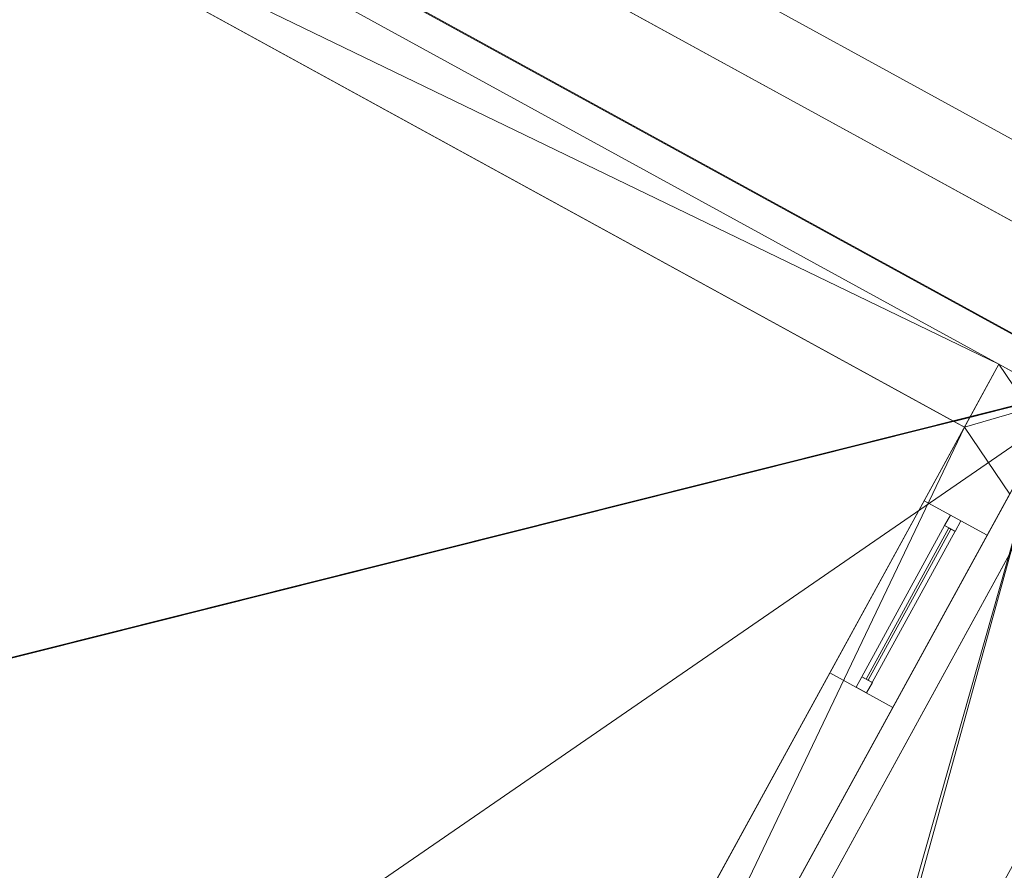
# Model space of a CAD drawing. Header units: millimetres. Extents: x -430348 to -225823, y -86243 to 5084.
# Tile 376 of 656: x -421345 to -417232, y -2022 to 1531. Entities that reach past the tile are written whole.
import ezdxf

# ---------------------------------------------------------------- set-up
doc = ezdxf.new("R2010")
doc.units = ezdxf.units.MM
for name, color, linetype, lineweight in [('A-GLAZ-CURT', 52, 'Continuous', 9), ('A-GLAZ-CWMG', 51, 'Continuous', 9), ('A-ROOF', 132, 'Continuous', 9), ('A-WALL', 113, 'Continuous', 9)]:
    doc.layers.add(name, color=color, linetype=linetype, lineweight=lineweight)

# ---------------------------------------------------------------- blocks, each defined once
blk = doc.blocks.new('Curtain Panel1 - Curtain Panel-510488-_3D_ Copy 1')
at = {"layer": 'A-GLAZ-CURT', "transparency": 33554471}
mesh = blk.add_polyface(dxfattribs=at)
corners = [(-416379.7, -2319.4, 61207.6), (-417071, -1940.6, 61433.7), (-416821.2, -1484.6, 61433.7), (-416129.9, -1863.3, 61207.6), (-417354.5, -4658.7, 61130.5), (-418281.9, -4150.7, 61433.7), (-417945.5, -3536.8, 61433.7), (-417018.2, -4044.8, 61130.5)]
mesh.append_faces([[corners[k] for k in face] for face in [(1, 2, 3, 0), (5, 6, 7, 4)]])
mesh = blk.add_polyface(dxfattribs=at)
corners = [(-416377.3, -2320.7, 61217.2), (-416127.5, -1864.7, 61217.2), (-416818.7, -1485.9, 61443.3), (-417068.6, -1942, 61443.3), (-417352.1, -4660.1, 61140.1), (-417015.8, -4046.2, 61140.1), (-417943.1, -3538.1, 61443.3), (-418279.4, -4152, 61443.3)]
mesh.append_faces([[corners[k] for k in face] for face in [(3, 0, 1, 2), (7, 4, 5, 6)]])
mesh = blk.add_polyface(dxfattribs=at)
corners = [(-417068.6, -1942, 61443.3), (-416818.7, -1485.9, 61443.3), (-416821.2, -1484.6, 61433.7), (-417071, -1940.6, 61433.7)]
mesh.append_faces([[corners[k] for k in face] for face in [(3, 0, 1, 2)]])
mesh = blk.add_polyface(dxfattribs=at)
corners = [(-416818.7, -1485.9, 61443.3), (-416127.5, -1864.7, 61217.2), (-416129.9, -1863.3, 61207.6), (-416821.2, -1484.6, 61433.7)]
mesh.append_faces([[corners[k] for k in face] for face in [(3, 0, 1, 2)]])
mesh = blk.add_polyface(dxfattribs=at)
corners = [(-416127.5, -1864.7, 61217.2), (-416377.3, -2320.7, 61217.2), (-416379.7, -2319.4, 61207.6), (-416129.9, -1863.3, 61207.6)]
mesh.append_faces([[corners[k] for k in face] for face in [(0, 1, 2, 3)]])
mesh = blk.add_polyface(dxfattribs=at)
corners = [(-416377.3, -2320.7, 61217.2), (-417068.6, -1942, 61443.3), (-417071, -1940.6, 61433.7), (-416379.7, -2319.4, 61207.6)]
mesh.append_faces([[corners[k] for k in face] for face in [(0, 1, 2, 3)]])
mesh = blk.add_polyface(dxfattribs=at)
corners = [(-418279.4, -4152, 61443.3), (-417943.1, -3538.1, 61443.3), (-417945.5, -3536.8, 61433.7), (-418281.9, -4150.7, 61433.7)]
mesh.append_faces([[corners[k] for k in face] for face in [(3, 0, 1, 2)]])
mesh = blk.add_polyface(dxfattribs=at)
corners = [(-417943.1, -3538.1, 61443.3), (-417015.8, -4046.2, 61140.1), (-417018.2, -4044.8, 61130.5), (-417945.5, -3536.8, 61433.7)]
mesh.append_faces([[corners[k] for k in face] for face in [(3, 0, 1, 2)]])
mesh = blk.add_polyface(dxfattribs=at)
corners = [(-417015.8, -4046.2, 61140.1), (-417352.1, -4660.1, 61140.1), (-417354.5, -4658.7, 61130.5), (-417018.2, -4044.8, 61130.5)]
mesh.append_faces([[corners[k] for k in face] for face in [(0, 1, 2, 3)]])
mesh = blk.add_polyface(dxfattribs=at)
corners = [(-417352.1, -4660.1, 61140.1), (-418279.4, -4152, 61443.3), (-418281.9, -4150.7, 61433.7), (-417354.5, -4658.7, 61130.5)]
mesh.append_faces([[corners[k] for k in face] for face in [(0, 1, 2, 3)]])
blk = doc.blocks.new('System Panel - Glazed-504910-_3D_ Copy 1')
at = {"layer": 'A-GLAZ-CURT', "transparency": 33554471}
mesh = blk.add_polyface(dxfattribs=at)
corners = [(-360, 5), (-360, 5, 840), (360, 5, 840), (360, 5)]
mesh.append_faces([[corners[k] for k in face] for face in [(2, 3, 0, 1)]])
mesh = blk.add_polyface(dxfattribs=at)
corners = [(360, -5), (-360, -5), (-360, 5), (360, 5)]
mesh.append_faces([[corners[k] for k in face] for face in [(3, 0, 1, 2)]])
mesh = blk.add_polyface(dxfattribs=at)
corners = [(-360, -5, 840), (360, -5, 840), (360, 5, 840), (-360, 5, 840)]
mesh.append_faces([[corners[k] for k in face] for face in [(3, 0, 1, 2)]])
mesh = blk.add_polyface(dxfattribs=at)
corners = [(-360, -5), (-360, -5, 840), (-360, 5, 840), (-360, 5)]
mesh.append_faces([[corners[k] for k in face] for face in [(0, 1, 2, 3)]])
mesh = blk.add_polyface(dxfattribs=at)
corners = [(360, -5, 840), (360, -5), (360, 5), (360, 5, 840)]
mesh.append_faces([[corners[k] for k in face] for face in [(0, 1, 2, 3)]])
mesh = blk.add_polyface(dxfattribs=at)
corners = [(-360, -5), (360, -5), (360, -5, 840), (-360, -5, 840)]
mesh.append_faces([[corners[k] for k in face] for face in [(3, 0, 1, 2)]])
blk = doc.blocks.new('Rectangular Mullion - 50mm x 50mm-504911-_3D_ Copy 1')
at = {"layer": 'A-GLAZ-CWMG'}
mesh = blk.add_polyface(dxfattribs=at)
corners = [(0, 25), (-50, 25), (-50, -25), (0, -25)]
mesh.append_faces([[corners[k] for k in face] for face in [(2, 3, 0, 1)]])
mesh = blk.add_polyface(dxfattribs=at)
corners = [(-50, 25), (0, 25), (0, 25, -425), (-50, 25, -425)]
mesh.append_faces([[corners[k] for k in face] for face in [(3, 0, 1, 2)]])
mesh = blk.add_polyface(dxfattribs=at)
corners = [(-50, -25), (-50, 25), (-50, 25, -425), (-50, -25, -425)]
mesh.append_faces([[corners[k] for k in face] for face in [(3, 0, 1, 2)]])
mesh = blk.add_polyface(dxfattribs=at)
corners = [(0, 25), (0, -25), (0, -25, -425), (0, 25, -425)]
mesh.append_faces([[corners[k] for k in face] for face in [(3, 0, 1, 2)]])
mesh = blk.add_polyface(dxfattribs=at)
corners = [(0, -25), (-50, -25), (-50, -25, -425), (0, -25, -425)]
mesh.append_faces([[corners[k] for k in face] for face in [(3, 0, 1, 2)]])
blk = doc.blocks.new('Rectangular Mullion - 50mm x 50mm-481441-_3D_ Copy 1')
at = {"layer": 'A-GLAZ-CWMG'}
mesh = blk.add_polyface(dxfattribs=at)
corners = [(0, 25), (-50, 25), (-50, -25), (0, -25)]
mesh.append_faces([[corners[k] for k in face] for face in [(2, 3, 0, 1)]])
mesh = blk.add_polyface(dxfattribs=at)
corners = [(0, 25, -720), (0, -25, -720), (-50, -25, -720), (-50, 25, -720)]
mesh.append_faces([[corners[k] for k in face] for face in [(0, 1, 2, 3)]])
mesh = blk.add_polyface(dxfattribs=at)
corners = [(-50, 25), (0, 25), (0, 25, -720), (-50, 25, -720)]
mesh.append_faces([[corners[k] for k in face] for face in [(3, 0, 1, 2)]])
mesh = blk.add_polyface(dxfattribs=at)
corners = [(-50, -25), (-50, 25), (-50, 25, -720), (-50, -25, -720)]
mesh.append_faces([[corners[k] for k in face] for face in [(3, 0, 1, 2)]])
mesh = blk.add_polyface(dxfattribs=at)
corners = [(0, 25), (0, -25), (0, -25, -720), (0, 25, -720)]
mesh.append_faces([[corners[k] for k in face] for face in [(3, 0, 1, 2)]])
mesh = blk.add_polyface(dxfattribs=at)
corners = [(0, -25), (-50, -25), (-50, -25, -720), (0, -25, -720)]
mesh.append_faces([[corners[k] for k in face] for face in [(3, 0, 1, 2)]])
blk = doc.blocks.new('Rectangular Mullion - 50mm x 50mm-504912-_3D_ Copy 1')
at = {"layer": 'A-GLAZ-CWMG'}
mesh = blk.add_polyface(dxfattribs=at)
corners = [(0, 25), (-50, 25), (-50, -25), (0, -25)]
mesh.append_faces([[corners[k] for k in face] for face in [(2, 3, 0, 1)]])
mesh = blk.add_polyface(dxfattribs=at)
corners = [(-50, 25), (0, 25), (0, 25, -915), (-50, 25, -915)]
mesh.append_faces([[corners[k] for k in face] for face in [(0, 1, 2, 3)]])
mesh = blk.add_polyface(dxfattribs=at)
corners = [(-50, -25), (-50, 25), (-50, 25, -915), (-50, -25, -915)]
mesh.append_faces([[corners[k] for k in face] for face in [(0, 1, 2, 3)]])
mesh = blk.add_polyface(dxfattribs=at)
corners = [(0, 25), (0, -25), (0, -25, -915), (0, 25, -915)]
mesh.append_faces([[corners[k] for k in face] for face in [(0, 1, 2, 3)]])
mesh = blk.add_polyface(dxfattribs=at)
corners = [(0, -25), (-50, -25), (-50, -25, -915), (0, -25, -915)]
mesh.append_faces([[corners[k] for k in face] for face in [(0, 1, 2, 3)]])
blk = doc.blocks.new('Rectangular Mullion - 50mm x 50mm-481440-_3D_ Copy 1')
at = {"layer": 'A-GLAZ-CWMG'}
mesh = blk.add_polyface(dxfattribs=at)
corners = [(0, 25), (-50, 25), (-50, -25), (0, -25)]
mesh.append_faces([[corners[k] for k in face] for face in [(2, 3, 0, 1)]])
mesh = blk.add_polyface(dxfattribs=at)
corners = [(0, 25, -720), (0, -25, -720), (-50, -25, -720), (-50, 25, -720)]
mesh.append_faces([[corners[k] for k in face] for face in [(0, 1, 2, 3)]])
mesh = blk.add_polyface(dxfattribs=at)
corners = [(-50, 25), (0, 25), (0, 25, -720), (-50, 25, -720)]
mesh.append_faces([[corners[k] for k in face] for face in [(3, 0, 1, 2)]])
mesh = blk.add_polyface(dxfattribs=at)
corners = [(-50, -25), (-50, 25), (-50, 25, -720), (-50, -25, -720)]
mesh.append_faces([[corners[k] for k in face] for face in [(3, 0, 1, 2)]])
mesh = blk.add_polyface(dxfattribs=at)
corners = [(0, 25), (0, -25), (0, -25, -720), (0, 25, -720)]
mesh.append_faces([[corners[k] for k in face] for face in [(3, 0, 1, 2)]])
mesh = blk.add_polyface(dxfattribs=at)
corners = [(0, -25), (-50, -25), (-50, -25, -720), (0, -25, -720)]
mesh.append_faces([[corners[k] for k in face] for face in [(3, 0, 1, 2)]])
blk = doc.blocks.new('System Panel - Glazed-504913-_3D_ Copy 1')
at = {"layer": 'A-GLAZ-CURT', "transparency": 33554471}
mesh = blk.add_polyface(dxfattribs=at)
corners = [(-360, 5), (-360, 5, 350), (360, 5, 350), (360, 5)]
mesh.append_faces([[corners[k] for k in face] for face in [(2, 3, 0, 1)]])
mesh = blk.add_polyface(dxfattribs=at)
corners = [(360, -5), (-360, -5), (-360, 5), (360, 5)]
mesh.append_faces([[corners[k] for k in face] for face in [(3, 0, 1, 2)]])
mesh = blk.add_polyface(dxfattribs=at)
corners = [(-360, -5, 350), (360, -5, 350), (360, 5, 350), (-360, 5, 350)]
mesh.append_faces([[corners[k] for k in face] for face in [(3, 0, 1, 2)]])
mesh = blk.add_polyface(dxfattribs=at)
corners = [(-360, -5), (-360, -5, 350), (-360, 5, 350), (-360, 5)]
mesh.append_faces([[corners[k] for k in face] for face in [(0, 1, 2, 3)]])
mesh = blk.add_polyface(dxfattribs=at)
corners = [(360, -5, 350), (360, -5), (360, 5), (360, 5, 350)]
mesh.append_faces([[corners[k] for k in face] for face in [(0, 1, 2, 3)]])
mesh = blk.add_polyface(dxfattribs=at)
corners = [(-360, -5), (360, -5), (360, -5, 350), (-360, -5, 350)]
mesh.append_faces([[corners[k] for k in face] for face in [(3, 0, 1, 2)]])
blk = doc.blocks.new('Rectangular Mullion - 50mm x 50mm-504914-_3D_ Copy 1')
at = {"layer": 'A-GLAZ-CWMG'}
mesh = blk.add_polyface(dxfattribs=at)
corners = [(0, 25, -915), (0, -25, -915), (-50, -25, -915), (-50, 25, -915)]
mesh.append_faces([[corners[k] for k in face] for face in [(0, 1, 2, 3)]])
mesh = blk.add_polyface(dxfattribs=at)
corners = [(-50, 25), (0, 25), (0, 25, -915), (-50, 25, -915)]
mesh.append_faces([[corners[k] for k in face] for face in [(0, 1, 2, 3)]])
mesh = blk.add_polyface(dxfattribs=at)
corners = [(-50, -25), (-50, 25), (-50, 25, -915), (-50, -25, -915)]
mesh.append_faces([[corners[k] for k in face] for face in [(0, 1, 2, 3)]])
mesh = blk.add_polyface(dxfattribs=at)
corners = [(0, 25), (0, -25), (0, -25, -915), (0, 25, -915)]
mesh.append_faces([[corners[k] for k in face] for face in [(0, 1, 2, 3)]])
mesh = blk.add_polyface(dxfattribs=at)
corners = [(0, -25), (-50, -25), (-50, -25, -915), (0, -25, -915)]
mesh.append_faces([[corners[k] for k in face] for face in [(0, 1, 2, 3)]])
blk = doc.blocks.new('Rectangular Mullion - 50mm x 50mm-504915-_3D_ Copy 1')
at = {"layer": 'A-GLAZ-CWMG'}
mesh = blk.add_polyface(dxfattribs=at)
corners = [(0, 25, -425), (0, -25, -425), (-50, -25, -425), (-50, 25, -425)]
mesh.append_faces([[corners[k] for k in face] for face in [(0, 1, 2, 3)]])
mesh = blk.add_polyface(dxfattribs=at)
corners = [(-50, 25), (0, 25), (0, 25, -425), (-50, 25, -425)]
mesh.append_faces([[corners[k] for k in face] for face in [(3, 0, 1, 2)]])
mesh = blk.add_polyface(dxfattribs=at)
corners = [(-50, -25), (-50, 25), (-50, 25, -425), (-50, -25, -425)]
mesh.append_faces([[corners[k] for k in face] for face in [(3, 0, 1, 2)]])
mesh = blk.add_polyface(dxfattribs=at)
corners = [(0, 25), (0, -25), (0, -25, -425), (0, 25, -425)]
mesh.append_faces([[corners[k] for k in face] for face in [(3, 0, 1, 2)]])
mesh = blk.add_polyface(dxfattribs=at)
corners = [(0, -25), (-50, -25), (-50, -25, -425), (0, -25, -425)]
mesh.append_faces([[corners[k] for k in face] for face in [(3, 0, 1, 2)]])
blk = doc.blocks.new('Rectangular Mullion - 50mm x 50mm-494554-_3D_ Copy 1')
at = {"layer": 'A-GLAZ-CWMG'}
mesh = blk.add_polyface(dxfattribs=at)
corners = [(25, 25), (-25, 25), (-25, -25), (25, -25)]
mesh.append_faces([[corners[k] for k in face] for face in [(2, 3, 0, 1)]])
mesh = blk.add_polyface(dxfattribs=at)
corners = [(25, 25, -720), (25, -25, -720), (-25, -25, -720), (-25, 25, -720)]
mesh.append_faces([[corners[k] for k in face] for face in [(0, 1, 2, 3)]])
mesh = blk.add_polyface(dxfattribs=at)
corners = [(-25, 25), (25, 25), (25, 25, -720), (-25, 25, -720)]
mesh.append_faces([[corners[k] for k in face] for face in [(3, 0, 1, 2)]])
mesh = blk.add_polyface(dxfattribs=at)
corners = [(-25, -25), (-25, 25), (-25, 25, -720), (-25, -25, -720)]
mesh.append_faces([[corners[k] for k in face] for face in [(3, 0, 1, 2)]])
mesh = blk.add_polyface(dxfattribs=at)
corners = [(25, 25), (25, -25), (25, -25, -720), (25, 25, -720)]
mesh.append_faces([[corners[k] for k in face] for face in [(3, 0, 1, 2)]])
mesh = blk.add_polyface(dxfattribs=at)
corners = [(25, -25), (-25, -25), (-25, -25, -720), (25, -25, -720)]
mesh.append_faces([[corners[k] for k in face] for face in [(3, 0, 1, 2)]])

msp = doc.modelspace()

# ---------------------------------------------------------------- block references
at = {"layer": 'A-GLAZ-CURT', "transparency": 33554471, "rotation": 241.2822092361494}
for name, p in [('System Panel - Glazed-504910-_3D_ Copy 1', (-417632.1, -910, 61720.1)), ('System Panel - Glazed-504913-_3D_ Copy 1', (-417632.1, -910, 62610.1))]:
    msp.add_blockref(name, p, dxfattribs=at)
at = {"layer": 'A-GLAZ-CURT', "transparency": 33554471}
msp.add_blockref('Curtain Panel1 - Curtain Panel-510488-_3D_ Copy 1', (0, 0), dxfattribs=at)
at = {"layer": 'A-GLAZ-CWMG', "rotation": 61.28220923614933}
for name, p in [('Rectangular Mullion - 50mm x 50mm-504911-_3D_ Copy 1', (-417435.1, -550.4, 63010.1)), ('Rectangular Mullion - 50mm x 50mm-504914-_3D_ Copy 1', (-417435.1, -550.4, 62585.1))]:
    msp.add_blockref(name, p, dxfattribs=at)
at = {"layer": 'A-GLAZ-CWMG', "extrusion": (-0.480496, -0.876997, 0), "rotation": 90}
for name, p in [('Rectangular Mullion - 50mm x 50mm-481441-_3D_ Copy 1', (-365824.9, 63010.1, 201828.5)), ('Rectangular Mullion - 50mm x 50mm-494554-_3D_ Copy 1', (-365824.9, 62585.1, 201828.5))]:
    msp.add_blockref(name, p, dxfattribs=at)
at = {"layer": 'A-GLAZ-CWMG', "extrusion": (0.480496, 0.876997, 0), "rotation": 270}
msp.add_blockref('Rectangular Mullion - 50mm x 50mm-481440-_3D_ Copy 1', (365824.9, 61670.1, -201108.5), dxfattribs=at)
at = {"layer": 'A-GLAZ-CWMG', "extrusion": (0, 0, -1), "rotation": 298.7177907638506}
for name, p in [('Rectangular Mullion - 50mm x 50mm-504912-_3D_ Copy 1', (417829.1, -1269.5, -61670.1)), ('Rectangular Mullion - 50mm x 50mm-504915-_3D_ Copy 1', (417829.1, -1269.5, -62585.1))]:
    msp.add_blockref(name, p, dxfattribs=at)

# ---------------------------------------------------------------- meshes
at = {"layer": 'A-ROOF'}
mesh = msp.add_polyface(dxfattribs=at)
corners = [(-415426.8, -281.3, 60677.2), (-420706.3, 2611.3, 60677.2), (-419351.3, 5084.4, 60677.2), (-414071.8, 2191.8, 60677.2)]
mesh.append_faces([[corners[k] for k in face] for face in [(0, 1, 2, 3)]])
mesh = msp.add_polyface(dxfattribs=at)
corners = [(-420706.3, 2611.3, 60777.2), (-415426.8, -281.3, 60777.2), (-414071.8, 2191.8, 60777.2), (-419351.3, 5084.4, 60777.2)]
mesh.append_faces([[corners[k] for k in face] for face in [(3, 0, 1, 2)]])
mesh = msp.add_polyface(dxfattribs=at)
corners = [(-416820.4, 9.4, 63164.3), (-422846.4, 3311, 63164.3), (-428615.5, -7218.8, 63164.3), (-428619, -7216.9, 63164.3), (-422847.9, 3316.4, 63164.3), (-416818.4, 12.9, 63164.3)]
mesh.append_faces([[corners[k] for k in face] for face in [(3, 4, 1, 2)]], dxfattribs={"vtx1": -1})
mesh.append_faces([[corners[k] for k in face] for face in [(5, 0, 1, 4)]], dxfattribs={"vtx2": -1})
mesh = msp.add_polyface(dxfattribs=at)
corners = [(-422847.9, 3316.4, 63282.2), (-421537, -1171.8, 65512.3), (-416818.4, 12.9, 63282.2)]
mesh.append_faces([[corners[k] for k in face] for face in [(2, 0, 1)]])
mesh = msp.add_polyface(dxfattribs=at)
corners = [(-422847.9, 3316.4, 63282.2), (-416818.4, 12.9, 63282.2), (-416818.4, 12.9, 63164.3), (-422847.9, 3316.4, 63164.3)]
mesh.append_faces([[corners[k] for k in face] for face in [(0, 1, 2, 3)]])
mesh = msp.add_polyface(dxfattribs=at)
corners = [(-421536.2, -1174.6, 65393.1), (-422846.4, 3311, 63164.3), (-416820.4, 9.4, 63164.3)]
mesh.append_faces([[corners[k] for k in face] for face in [(0, 1, 2)]])
mesh = msp.add_polyface(dxfattribs=at)
corners = [(-415426.8, -281.3, 60777.2), (-420706.3, 2611.3, 60777.2), (-420706.3, 2611.3, 60677.2), (-415426.8, -281.3, 60677.2)]
mesh.append_faces([[corners[k] for k in face] for face in [(0, 1, 2, 3)]])
mesh = msp.add_polyface(dxfattribs=at)
corners = [(-416818.4, 12.9, 63282.2), (-421537, -1171.8, 65512.3), (-422641.4, -3187.6, 65512.3), (-421986.6, -3546.4, 65045.8), (-422390.3, -4283.1, 65045.8), (-423030.8, -3898.3, 65512.3), (-424004.6, -5675.6, 65512.3), (-422589.5, -10520.4, 63282.2)]
mesh.append_faces([[corners[k] for k in face] for face in [(4, 7, 3)]], dxfattribs={"vtx0": -1, "vtx1": -1})
mesh.append_faces([[corners[k] for k in face] for face in [(6, 7, 4, 5)]], dxfattribs={"vtx1": -1})
mesh.append_faces([[corners[k] for k in face] for face in [(0, 1, 3, 7)]], dxfattribs={"vtx1": -1, "vtx2": -1})
mesh.append_faces([[corners[k] for k in face] for face in [(1, 2, 3)]], dxfattribs={"vtx2": -1})
mesh = msp.add_polyface(dxfattribs=at)
corners = [(-421536.2, -1174.6, 65393.1), (-416820.4, 9.4, 63164.3), (-422589.5, -10520.4, 63164.3), (-424003.8, -5678.4, 65393.1), (-423029, -3899.4, 65393.1), (-422390.3, -4283.1, 64927.9), (-421986.6, -3546.4, 64927.9), (-422639.6, -3188.6, 65393.1)]
mesh.append_faces([[corners[k] for k in face] for face in [(5, 2, 3, 4)]], dxfattribs={"vtx0": -1})
mesh.append_faces([[corners[k] for k in face] for face in [(2, 5, 6, 1)]], dxfattribs={"vtx0": -1, "vtx2": -1})
mesh.append_faces([[corners[k] for k in face] for face in [(0, 1, 6, 7)]], dxfattribs={"vtx1": -1})
mesh = msp.add_polyface(dxfattribs=at)
corners = [(-416818.4, 12.9, 63282.2), (-422589.5, -10520.4, 63282.2), (-422589.5, -10520.4, 63164.3), (-416820.4, 9.4, 63164.3), (-416818.4, 12.9, 63164.3)]
mesh.append_faces([[corners[k] for k in face] for face in [(1, 2, 3)]], dxfattribs={"vtx2": -1})
mesh.append_faces([[corners[k] for k in face] for face in [(3, 4, 0, 1)]], dxfattribs={"vtx3": -1})
mesh = msp.add_polyface(dxfattribs=at)
corners = [(-417065.1, -187.2, 61548.9), (-419715, -5023.8, 61548.9), (-419715, -5023.8, 61653), (-417065.1, -187.2, 61653)]
mesh.append_faces([[corners[k] for k in face] for face in [(2, 3, 0, 1)]])
mesh = msp.add_polyface(dxfattribs=at)
corners = [(-419715, -5023.8, 61548.9), (-417065.1, -187.2, 61548.9), (-414399, -1647.9, 60677.2), (-417048.9, -6484.5, 60677.2), (-416092.7, -1826.7, 61078.5), (-416868.3, -1401.8, 61332.1), (-417166.2, -1945.5, 61332.1), (-416390.6, -2370.4, 61078.5), (-416981, -4008.2, 61001.3), (-417992.6, -3453.9, 61332.1), (-418377, -4155.5, 61332.1), (-417365.4, -4709.8, 61001.3)]
mesh.append_faces([[corners[k] for k in face] for face in [(4, 2, 7)]], dxfattribs={"vtx0": -1, "vtx1": -1})
mesh.append_faces([[corners[k] for k in face] for face in [(3, 11, 8, 2), (11, 3, 0, 10), (9, 6, 7)]], dxfattribs={"vtx0": -1, "vtx2": -1})
mesh.append_faces([[corners[k] for k in face] for face in [(1, 5, 6, 9)]], dxfattribs={"vtx0": -1, "vtx2": -1, "vtx3": -1})
mesh.append_faces([[corners[k] for k in face] for face in [(8, 9, 7, 2)]], dxfattribs={"vtx1": -1, "vtx2": -1, "vtx3": -1})
mesh.append_faces([[corners[k] for k in face] for face in [(9, 10, 0, 1), (1, 2, 4, 5)]], dxfattribs={"vtx1": -1, "vtx3": -1})
mesh = msp.add_polyface(dxfattribs=at)
corners = [(-417065.1, -187.2, 61653), (-419715, -5023.8, 61653), (-417048.9, -6484.5, 60781.2), (-414399, -1647.9, 60781.2), (-416844.1, -1415, 61428.2), (-416068.5, -1839.9, 61174.6), (-416366.4, -2383.7, 61174.6), (-417142, -1958.7, 61428.2), (-417968.5, -3467.2, 61428.2), (-416956.8, -4021.4, 61097.4), (-417341.2, -4723, 61097.4), (-418352.9, -4168.8, 61428.2)]
mesh.append_faces([[corners[k] for k in face] for face in [(1, 11, 8, 0), (5, 3, 0, 4)]], dxfattribs={"vtx0": -1, "vtx2": -1})
mesh.append_faces([[corners[k] for k in face] for face in [(3, 5, 6, 9)]], dxfattribs={"vtx0": -1, "vtx2": -1, "vtx3": -1})
mesh.append_faces([[corners[k] for k in face] for face in [(7, 4, 0, 8)]], dxfattribs={"vtx1": -1, "vtx2": -1, "vtx3": -1})
mesh.append_faces([[corners[k] for k in face] for face in [(9, 10, 2, 3), (1, 2, 10, 11), (8, 9, 6, 7)]], dxfattribs={"vtx1": -1, "vtx3": -1})
at = {"layer": 'A-WALL'}
mesh = msp.add_polyface(dxfattribs=at)
corners = [(-422678.6, 3063.6, 56727.3), (-417254.3, 91.7, 56727.3), (-417398.5, -171.4, 56727.3), (-422559.6, 2656.4, 56727.3), (-422822.7, 2800.5, 56727.3)]
mesh.append_faces([[corners[k] for k in face] for face in [(3, 0, 1, 2)]], dxfattribs={"vtx0": -1})
mesh.append_faces([[corners[k] for k in face] for face in [(3, 4, 0)]], dxfattribs={"vtx2": -1})
mesh = msp.add_polyface(dxfattribs=at)
corners = [(-417254.3, 91.7, 63256.3), (-422678.6, 3063.6, 63256.3), (-422740.9, 2949.9, 63343.7), (-422673.4, 2718.7, 63458.6), (-422559.6, 2656.4, 63458.6), (-417443.1, -146.9, 63458.6), (-417375.9, -130.1, 63426.9)]
mesh.append_faces([[corners[k] for k in face] for face in [(4, 1, 2, 3)]], dxfattribs={"vtx0": -1})
mesh.append_faces([[corners[k] for k in face] for face in [(1, 4, 0)]], dxfattribs={"vtx0": -1, "vtx1": -1})
mesh.append_faces([[corners[k] for k in face] for face in [(5, 6, 0, 4)]], dxfattribs={"vtx2": -1})
mesh = msp.add_polyface(dxfattribs=at)
corners = [(-417254.3, 91.7, 63256.3), (-417254.3, 91.7, 56727.3), (-422678.6, 3063.6, 56727.3), (-422678.6, 3063.6, 63256.3)]
mesh.append_faces([[corners[k] for k in face] for face in [(3, 0, 1, 2)]])
mesh = msp.add_polyface(dxfattribs=at)
corners = [(-417398.5, -171.4, 56727.3), (-417398.5, -171.4, 63426.9), (-417443.1, -146.9, 63458.6), (-422559.6, 2656.4, 63458.6), (-422673.4, 2718.7, 63458.6), (-422822.7, 2800.5, 63343.7), (-422822.7, 2800.5, 56727.3), (-422559.6, 2656.4, 56727.3)]
mesh.append_faces([[corners[k] for k in face] for face in [(2, 7, 0, 1)]], dxfattribs={"vtx0": -1})
mesh.append_faces([[corners[k] for k in face] for face in [(5, 7, 3, 4)]], dxfattribs={"vtx0": -1, "vtx1": -1})
mesh.append_faces([[corners[k] for k in face] for face in [(7, 2, 3)]], dxfattribs={"vtx0": -1, "vtx2": -1})
mesh.append_faces([[corners[k] for k in face] for face in [(5, 6, 7)]], dxfattribs={"vtx2": -1})
mesh = msp.add_polyface(dxfattribs=at)
corners = [(-415689.9, -137.2, 56727.3), (-420443.2, 2467.1, 56727.3), (-420299.1, 2730.2, 56727.3), (-415545.7, 125.9, 56727.3)]
mesh.append_faces([[corners[k] for k in face] for face in [(0, 1, 2, 3)]])
mesh = msp.add_polyface(dxfattribs=at)
corners = [(-420443.2, 2467.1, 60677.2), (-415689.9, -137.2, 60677.2), (-415545.7, 125.9, 60677.2), (-420299.1, 2730.2, 60677.2)]
mesh.append_faces([[corners[k] for k in face] for face in [(3, 0, 1, 2)]])
mesh = msp.add_polyface(dxfattribs=at)
corners = [(-420299.1, 2730.2, 56727.3), (-420299.1, 2730.2, 60677.2), (-415545.7, 125.9, 60677.2), (-415545.7, 125.9, 56727.3)]
mesh.append_faces([[corners[k] for k in face] for face in [(2, 3, 0, 1)]])
mesh = msp.add_polyface(dxfattribs=at)
corners = [(-420443.2, 2467.1, 56727.3), (-415689.9, -137.2, 56727.3), (-415689.9, -137.2, 60677.2), (-420443.2, 2467.1, 60677.2)]
mesh.append_faces([[corners[k] for k in face] for face in [(3, 0, 1, 2)]])
mesh = msp.add_polyface(dxfattribs=at)
corners = [(-417254.3, 91.7, 56727.3), (-417398.5, -171.4, 56727.3), (-422745.9, -9931.5, 56727.3), (-422745.9, -9931.5, 63426.9), (-417398.5, -171.4, 63426.9), (-417375.9, -130.1, 63426.9), (-417254.3, 91.7, 63256.3), (-417566.7, -478.3, 61670.1), (-417566.7, -478.3, 63010.1), (-417960.7, -1197.4, 63010.1), (-417960.7, -1197.4, 61670.1), (-420689.9, -6178.8, 61670.1), (-420689.9, -6178.8, 63010.1), (-421314.5, -7318.9, 63010.1), (-421314.5, -7318.9, 61670.1), (-418767.9, -2670.8, 61670.1), (-418767.9, -2670.8, 63010.1), (-419392.6, -3810.9, 63010.1), (-419392.6, -3810.9, 61670.1), (-422102.1, -8756.3, 61670.1), (-422102.1, -8756.3, 63010.1), (-422496.1, -9475.4, 63010.1), (-422496.1, -9475.4, 61670.1)]
mesh.append_faces([[corners[k] for k in face] for face in [(9, 16, 4, 8)]], dxfattribs={"vtx0": -1, "vtx1": -1, "vtx2": -1})
mesh.append_faces([[corners[k] for k in face] for face in [(10, 1, 15, 16)]], dxfattribs={"vtx0": -1, "vtx1": -1, "vtx3": -1})
mesh.append_faces([[corners[k] for k in face] for face in [(7, 0, 1, 10), (2, 14, 11, 1), (22, 2, 3, 21)]], dxfattribs={"vtx0": -1, "vtx2": -1})
mesh.append_faces([[corners[k] for k in face] for face in [(4, 16, 17, 12), (2, 22, 19, 14)]], dxfattribs={"vtx0": -1, "vtx2": -1, "vtx3": -1})
mesh.append_faces([[corners[k] for k in face] for face in [(9, 10, 16)]], dxfattribs={"vtx1": -1, "vtx2": -1})
mesh.append_faces([[corners[k] for k in face] for face in [(18, 15, 1, 11), (20, 21, 3, 13)]], dxfattribs={"vtx1": -1, "vtx2": -1, "vtx3": -1})
mesh.append_faces([[corners[k] for k in face] for face in [(6, 0, 7, 8), (17, 18, 11, 12), (13, 14, 19, 20), (3, 4, 12, 13)]], dxfattribs={"vtx1": -1, "vtx3": -1})
mesh.append_faces([[corners[k] for k in face] for face in [(4, 5, 6, 8)]], dxfattribs={"vtx2": -1, "vtx3": -1})
mesh = msp.add_polyface(dxfattribs=at)
corners = [(-422745.9, -9931.5, 56727.3), (-417398.5, -171.4, 56727.3), (-417254.3, 91.7, 56727.3), (-416991.3, -52.4, 56727.3), (-417065.1, -187.2, 56727.3), (-417209.2, -450.3, 56727.3), (-419570.9, -4760.7, 56727.3), (-419715, -5023.8, 56727.3), (-419768.8, -5122, 56727.3), (-419913.1, -5385.3, 56727.3), (-422482.9, -10075.6, 56727.3)]
mesh.append_faces([[corners[k] for k in face] for face in [(0, 8, 9, 10), (4, 2, 3)]], dxfattribs={"vtx0": -1})
mesh.append_faces([[corners[k] for k in face] for face in [(8, 0, 1, 7)]], dxfattribs={"vtx0": -1, "vtx2": -1})
mesh.append_faces([[corners[k] for k in face] for face in [(6, 7, 1, 5)]], dxfattribs={"vtx1": -1, "vtx2": -1})
mesh.append_faces([[corners[k] for k in face] for face in [(1, 2, 4, 5)]], dxfattribs={"vtx1": -1, "vtx3": -1})
mesh = msp.add_polyface(dxfattribs=at)
corners = [(-417254.3, 91.7, 63256.3), (-417375.9, -130.1, 63426.9), (-417398.5, -171.4, 63426.9), (-417398.5, -171.4, 56727.3), (-417254.3, 91.7, 56727.3)]
mesh.append_faces([[corners[k] for k in face] for face in [(1, 2, 0)]], dxfattribs={"vtx1": -1})
mesh.append_faces([[corners[k] for k in face] for face in [(3, 4, 0, 2)]], dxfattribs={"vtx2": -1})
mesh = msp.add_polyface(dxfattribs=at)
corners = [(-417254.3, 91.7, 63256.3), (-417375.9, -130.1, 63426.9), (-417014.9, -39.4, 63256.3)]
mesh.append_faces([[corners[k] for k in face] for face in [(2, 0, 1)]])
mesh = msp.add_polyface(dxfattribs=at)
corners = [(-417254.3, 91.7, 56727.3), (-417254.3, 91.7, 63256.3), (-417014.9, -39.4, 63256.3), (-416991.3, -52.4, 63239.4), (-416991.3, -52.4, 56727.3)]
mesh.append_faces([[corners[k] for k in face] for face in [(3, 4, 0), (1, 2, 3, 0)]], dxfattribs={"vtx2": -1})
mesh = msp.add_polyface(dxfattribs=at)
corners = [(-422482.9, -10075.6, 63239.4), (-416991.3, -52.4, 63239.4), (-417014.9, -39.4, 63256.3), (-417375.9, -130.1, 63426.9), (-417398.5, -171.4, 63426.9), (-422745.9, -9931.5, 63426.9)]
mesh.append_faces([[corners[k] for k in face] for face in [(2, 3, 4, 1)]], dxfattribs={"vtx2": -1})
mesh.append_faces([[corners[k] for k in face] for face in [(4, 5, 0, 1)]], dxfattribs={"vtx3": -1})
mesh = msp.add_polyface(dxfattribs=at)
corners = [(-422482.9, -10075.6, 56727.3), (-419913.1, -5385.3, 56727.3), (-419768.8, -5122, 56727.3), (-419715, -5023.8, 56727.3), (-419570.9, -4760.7, 56727.3), (-417209.2, -450.3, 56727.3), (-417065.1, -187.2, 56727.3), (-416991.3, -52.4, 56727.3), (-416991.3, -52.4, 63239.4), (-422482.9, -10075.6, 63239.4), (-417303.6, -622.5, 63010.1), (-417303.6, -622.5, 61670.1), (-417697.6, -1341.6, 61670.1), (-417697.6, -1341.6, 63010.1), (-420426.8, -6322.9, 63010.1), (-420426.8, -6322.9, 61670.1), (-421051.4, -7463, 61670.1), (-421051.4, -7463, 63010.1), (-418504.8, -2815, 63010.1), (-418504.8, -2815, 61670.1), (-419129.5, -3955, 61670.1), (-419129.5, -3955, 63010.1), (-421839, -8900.5, 63010.1), (-421839, -8900.5, 61670.1), (-422233, -9619.6, 61670.1), (-422233, -9619.6, 63010.1)]
mesh.append_faces([[corners[k] for k in face] for face in [(24, 0, 23), (12, 5, 11)]], dxfattribs={"vtx0": -1, "vtx1": -1})
mesh.append_faces([[corners[k] for k in face] for face in [(2, 20, 15, 1), (19, 5, 12, 18)]], dxfattribs={"vtx0": -1, "vtx1": -1, "vtx2": -1})
mesh.append_faces([[corners[k] for k in face] for face in [(23, 0, 16, 17)]], dxfattribs={"vtx0": -1, "vtx1": -1, "vtx3": -1})
mesh.append_faces([[corners[k] for k in face] for face in [(1, 15, 16, 0), (21, 14, 15, 20), (17, 22, 23), (18, 12, 13), (8, 10, 11, 7)]], dxfattribs={"vtx0": -1, "vtx2": -1})
mesh.append_faces([[corners[k] for k in face] for face in [(9, 25, 22, 17), (9, 17, 14, 21)]], dxfattribs={"vtx0": -1, "vtx2": -1, "vtx3": -1})
mesh.append_faces([[corners[k] for k in face] for face in [(20, 2, 3, 4), (11, 5, 6, 7)]], dxfattribs={"vtx0": -1, "vtx3": -1})
mesh.append_faces([[corners[k] for k in face] for face in [(13, 10, 8, 18)]], dxfattribs={"vtx1": -1, "vtx2": -1, "vtx3": -1})
mesh.append_faces([[corners[k] for k in face] for face in [(24, 25, 9, 0), (19, 20, 4, 5), (21, 18, 8, 9)]], dxfattribs={"vtx1": -1, "vtx3": -1})
mesh = msp.add_polyface(dxfattribs=at)
corners = [(-417443.1, -146.9, 63458.6), (-417398.5, -171.4, 63426.9), (-417375.9, -130.1, 63426.9)]
mesh.append_faces([[corners[k] for k in face] for face in [(1, 2, 0)]])
mesh = msp.add_polyface(dxfattribs=at)
corners = [(-417566.7, -478.3, 63010.1), (-417303.6, -622.5, 63010.1), (-417697.6, -1341.6, 63010.1), (-417960.7, -1197.4, 63010.1)]
mesh.append_faces([[corners[k] for k in face] for face in [(1, 2, 3, 0)]])
mesh = msp.add_polyface(dxfattribs=at)
corners = [(-417303.6, -622.5, 61670.1), (-417566.7, -478.3, 61670.1), (-417960.7, -1197.4, 61670.1), (-417697.6, -1341.6, 61670.1)]
mesh.append_faces([[corners[k] for k in face] for face in [(2, 3, 0, 1)]])
mesh = msp.add_polyface(dxfattribs=at)
corners = [(-417566.7, -478.3, 61670.1), (-417303.6, -622.5, 61670.1), (-417303.6, -622.5, 63010.1), (-417566.7, -478.3, 63010.1)]
mesh.append_faces([[corners[k] for k in face] for face in [(1, 2, 3, 0)]])
mesh = msp.add_polyface(dxfattribs=at)
corners = [(-417960.7, -1197.4, 63010.1), (-417697.6, -1341.6, 63010.1), (-417697.6, -1341.6, 61670.1), (-417960.7, -1197.4, 61670.1)]
mesh.append_faces([[corners[k] for k in face] for face in [(1, 2, 3, 0)]])

doc.saveas('drawing.dxf')
